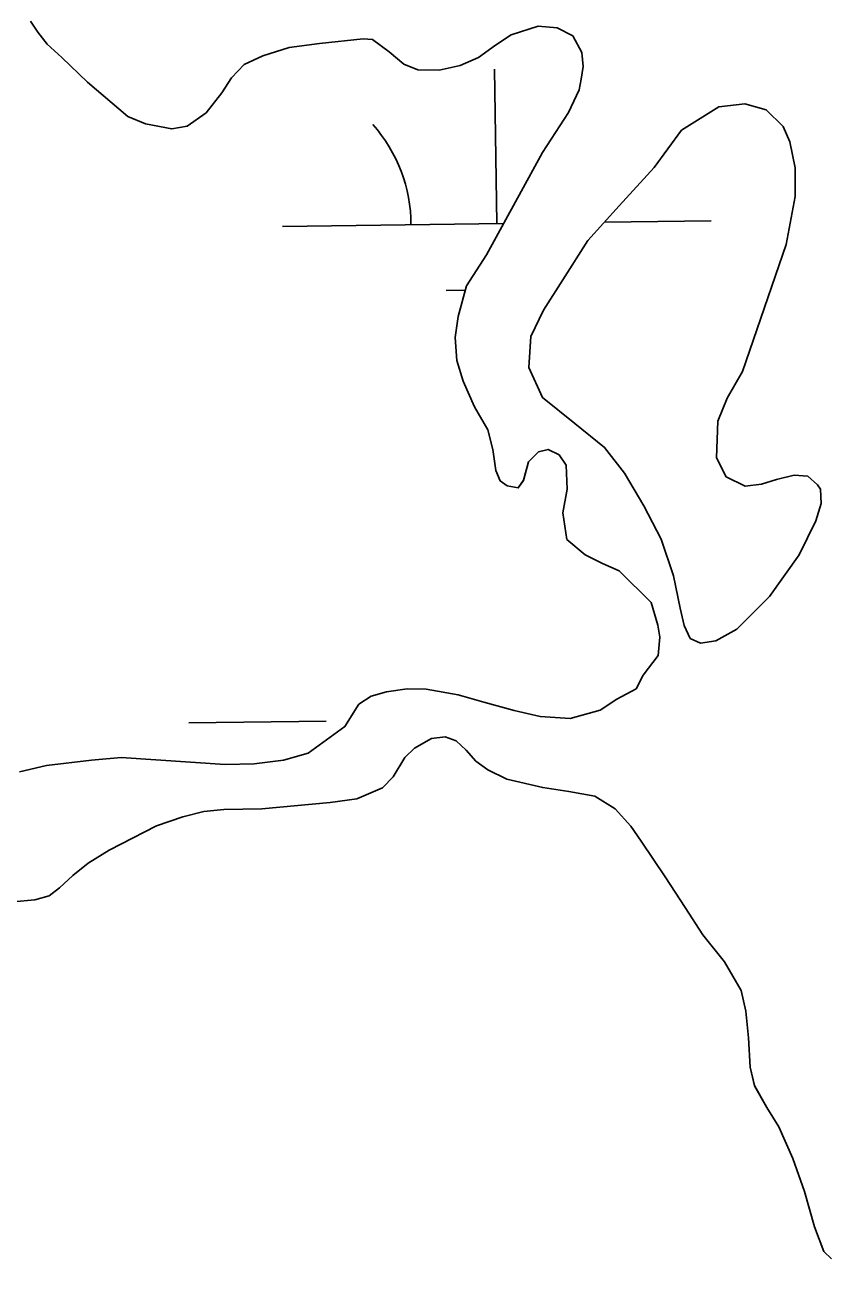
# Model space of a CAD drawing. Extents: x 3767014 to 3805179, y 361544 to 387384.
# Drawn here: x 3785118.5 to 3785304.8, y 367631.5 to 367923.7 of the extents above; entities that cross this region are included whole.
import ezdxf

# ---------------------------------------------------------------- set-up
doc = ezdxf.new("R2010")
doc.units = 0
for name, color, linetype in [('V-RIVR-EDGE', 7, 'Continuous'), ('V-TOPO-SHOR', 7, 'Continuous'), ('V-WETL-SWMP', 7, 'Continuous')]:
    doc.layers.add(name, color=color, linetype=linetype)

msp = doc.modelspace()

# ---------------------------------------------------------------- linework, layer by layer
at = {"layer": 'V-RIVR-EDGE'}
msp.add_spline([(3785266.865, 377529.211), (3785342.8, 377494.248), (3785391.258, 377467.439), (3785439.72, 377442.249), (3785475.246, 377418.707), (3785525.316, 377389.469), (3785575.383, 377359.422), (3785621.413, 377331.811), (3785722.351, 377269.288), (3785796.661, 377231.094), (3785852.385, 377199.415), (3785928.324, 377166.069), (3785964.678, 377149.804), (3786028.506, 377124.576), (3786060.018, 377113.175), (3786092.316, 377092.068), (3786117.34, 377073.405), (3786135.083, 377053.143), (3786154.458, 377039.347), (3786176.258, 377024.735), (3786206.946, 377006.867), (3786256.211, 376979.248), (3786328.098, 376942.677), (3786374.949, 376919.917), (3786491.265, 376862.208), (3786553.467, 376833.749), (3786619.713, 376805.279), (3786729.589, 376759.718), (3786796.656, 376736.099), (3786845.136, 376718.187), (3786867.767, 376712.469), (3787003.51, 376661.992), (3787089.16, 376631.048), (3787163.496, 376603.367), (3787230.559, 376578.13), (3787257.223, 376568.359), (3787300.044, 376551.27), (3787354.992, 376532.533), (3787409.127, 376512.181), (3787544.074, 376466.558), (3787612.756, 376442.126), (3787657.197, 376425.841), (3787730.724, 376398.162), (3787781.63, 376380.244), (3787834.96, 376361.511), (3787891.524, 376341.961), (3787940, 376322.432), (3787998.976, 376297.215), (3788050.697, 376281.721), (3788117.768, 376259.719), (3788176.757, 376240.164), (3788221.198, 376223.879), (3788259.981, 376209.226), (3788406.252, 376164.383), (3788541.215, 376125.23), (3788606.67, 376104.041), (3788679.39, 376077.173), (3788748.889, 376055.974), (3788871.693, 376005.528), (3788969.454, 375966.467), (3789047.013, 375933.926), (3789119.723, 375903.014), (3789155.253, 375881.09), (3789182.716, 375867.274), (3789214.225, 375854.256), (3789257.04, 375834.74), (3789281.286, 375828.21), (3789303.105, 375821.686), (3789328.955, 375809.491), (3789367.724, 375789.177), (3789414.577, 375767.225), (3789468.708, 375745.255), (3789509.105, 375728.981), (3789555.157, 375710.266), (3789585.849, 375694.015), (3789620.578, 375675.328), (3789681.97, 375646.062), (3789753.859, 375610.3), (3789792.633, 375591.603), (3789842.712, 375566.408), (3789897.64, 375539.584), (3789938.019, 375516.03), (3789968.727, 375506.25), (3790004.289, 375497.265), (3790030.972, 375494.773), (3790047.128, 375487.455), (3790077.007, 375469.589), (3790124.633, 375433.077), (3790192.442, 375382.768), (3790252.165, 375332.478), (3790290.91, 375302.459), (3790337.741, 375271.611), (3790406.357, 375220.491), (3790469.329, 375175.855), (3790570.248, 375106.054), (3790647.751, 375050.868), (3790691.367, 375028.115), (3790744.667, 374997.251), (3790806.838, 374955.852), (3790873.863, 374915.249), (3790932, 374877.903), (3791002.231, 374825.97), (3791052.265, 374782.175), (3791082.927, 374753.793), (3791131.331, 374705.149), (3791170.05, 374664.616), (3791192.631, 374638.681), (3791220.891, 374620.01), (3791288.67, 374557.569), (3791322.577, 374533.223), (3791362.944, 374504.817), (3791396.042, 374480.473), (3791434.785, 374449.645), (3791482.407, 374411.517), (3791534.052, 374365.291), (3791646.192, 374254.216), (3791707.514, 374196.644), (3791738.968, 374161.791), (3791773.65, 374123.694), (3791803.497, 374092.888), (3791829.321, 374070.18), (3791830.912, 374059.662), (3791837.316, 374032.958), (3791849.409, 374017.562), (3791884.123, 373992.405), (3791930.977, 373971.262), (3791954.393, 373955.838), (3791993.134, 373924.202), (3792026.979, 373874.785), (3792047.912, 373836.722), (3792063.186, 373799.482), (3792086.509, 373746.857), (3792112.249, 373690.181), (3792141.261, 373648.864), (3792158.993, 373624.558), (3792177.552, 373607.528), (3792214.702, 373586.409), (3792255.083, 373563.665), (3792301.119, 373538.48), (3792346.34, 373510.871), (3792382.671, 373485.71), (3792422.225, 373455.689), (3792479.537, 373411.875), (3792548.144, 373356.711), (3792619.168, 373298.307), (3792672.431, 373252.077), (3792709.534, 373212.357), (3792750.656, 373162.113), (3792839.385, 373068.08), (3792888.572, 373008.92), (3792945.027, 372945.699), (3792999.062, 372884.91), (3793053.898, 372820.884), (3793149.89, 372720.363), (3793208.761, 372653.092), (3793261.195, 372598.777), (3793315.232, 372538.796), (3793358.792, 372493.399), (3793409.592, 372432.618), (3793462.809, 372367.787), (3793498.283, 372323.219), (3793536.997, 372280.26), (3793578.124, 372232.443), (3793604.724, 372196.792), (3793668.438, 372125.466), (3793703.128, 372090.604), (3793760.41, 372034.66), (3793806.384, 371984.404), (3793839.438, 371942.268), (3793939.427, 371823.136), (3793981.333, 371763.186), (3794029.674, 371688.662), (3794050.609, 371651.408), (3794073.177, 371620.62), (3794178.796, 371488.535), (3794237.625, 371404.28), (3794268.243, 371358.106), (3794301.293, 371314.353), (3794332.724, 371269.794), (3794395.613, 371192), (3794429.476, 371149.862), (3794472.201, 371093.953), (3794523.788, 371024.274), (3794601.175, 370922.181), (3794640.679, 370871.942), (3794687.421, 370805.509), (3794733.389, 370752.828), (3794829.339, 370635.323), (3794895.463, 370557.521), (3794959.948, 370470.826), (3795013.158, 370403.569), (3795070.394, 370329.023), (3795159.854, 370203.448), (3795225.98, 370126.454), (3795296.13, 370041.363), (3795379.18, 369940.065), (3795459.001, 369841.201), (3795508.163, 369772.337), (3795554.103, 369708.333), (3795661.315, 369566.538), (3795715.338, 369500.897), (3795762.105, 369444.169), (3795798.366, 369390.703), (3795915.247, 369234.327), (3795963.601, 369165.465), (3796028.082, 369077.153), (3796043.387, 369052.853), (3796054.672, 369037.459), (3796077.242, 369007.48), (3796148.213, 368927.239), (3796183.677, 368878.627), (3796226.382, 368814.631), (3796275.531, 368740.105), (3796314.222, 368688.25), (3796353.714, 368633.158), (3796401.268, 368567.533), (3796456.873, 368487.33), (3796513.292, 368409.551), (3796545.533, 368365.8), (3796626.113, 368246.716), (3796670.449, 368188.377), (3796704.298, 368140.578), (3796751.041, 368074.145), (3796787.308, 368023.105), (3796838.907, 367958.278), (3796844.528, 367942.09), (3796845.295, 367925.104), (3796846.094, 367921.059), (3796852.559, 367919.425), (3796863.071, 367918.59), (3796875.166, 367904.003), (3796903.398, 367874.01), (3796931.629, 367844.017), (3796952.579, 367812.424), (3796982.392, 367767.87), (3797007.371, 367730.606), (3797037.194, 367690.095), (3797062.185, 367657.684), (3797075.869, 367631.77), (3797095.223, 367609.078), (3797126.665, 367569.372), (3797156.484, 367527.244), (3797212.099, 367451.085), (3797254.808, 367388.706), (3797302.183, 367327.228)], degree=3, dxfattribs=at)
at = {"layer": 'V-TOPO-SHOR'}
for points in [[(3785123.461, 367751.056), (3785133.975, 367752.285), (3785140.926, 367752.938), (3785165.154, 367751.312), (3785171.92, 367751.478), (3785178.769, 367752.326), (3785184.534, 367753.919), (3785193.089, 367760.129), (3785196.347, 367765.337), (3785199.202, 367767.246), (3785202.757, 367768.204), (3785207.578, 367768.905), (3785212.03, 367768.821), (3785219.512, 367767.555), (3785225.455, 367765.863), (3785232.566, 367763.909), (3785238.599, 367762.511), (3785245.577, 367762.007), (3785252.593, 367763.922), (3785256.495, 367766.533), (3785260.982, 367768.966), (3785262.647, 367772.101), (3785266.112, 367776.734), (3785266.491, 367781), (3785266.034, 367783.796), (3785264.451, 367789.077), (3785257.015, 367796.442), (3785253.101, 367798.183), (3785249.085, 367800.212), (3785244.835, 367803.784), (3785243.91, 367809.953), (3785244.934, 367815.492), (3785244.698, 367821.098), (3785242.994, 367823.476), (3785240.449, 367824.766), (3785238.237, 367824.227), (3785235.875, 367821.847), (3785234.724, 367817.563), (3785233.51, 367815.791), (3785230.884, 367816.305), (3785229.309, 367817.428), (3785228.283, 367819.822), (3785227.581, 367824.739), (3785226.403, 367829.353), (3785223.272, 367834.694), (3785220.607, 367840.724), (3785219.135, 367845.524), (3785218.809, 367850.839), (3785219.461, 367855.789), (3785221.414, 367862.9), (3785226.072, 367870.174), (3785239.125, 367894.007), (3785245.183, 367903.348), (3785247.664, 367908.633), (3785248.184, 367911.161), (3785248.593, 367914.075), (3785248.321, 367917.356), (3785246.191, 367921.272), (3785242.566, 367923.117), (3785238.106, 367923.49), (3785231.867, 367921.497), (3785228.152, 367919.084), (3785224.257, 367916.182), (3785219.95, 367914.333), (3785215.043, 367913.246), (3785210.107, 367913.317), (3785206.786, 367914.589), (3785203.425, 367917.505), (3785199.482, 367920.407), (3785197.35, 367920.549), (3785187.123, 367919.424), (3785180.084, 367918.476), (3785173.94, 367916.584), (3785169.539, 367914.54), (3785166.614, 367911.47), (3785164.382, 367907.931), (3785160.722, 367903.292), (3785156.251, 367900.183), (3785152.688, 367899.516), (3785146.562, 367900.718), (3785142.458, 367902.455), (3785133.068, 367910.448), (3785127.024, 367916.199), (3785123.657, 367919.31), (3785121.462, 367922.06), (3785119.754, 367924.63)], [(3785285.81, 367842.95), (3785295.945, 367872.544), (3785298.04, 367883.758), (3785298.071, 367890.48), (3785296.836, 367896.474), (3785295.265, 367900.091), (3785291.317, 367903.946), (3785286.34, 367905.404), (3785280.235, 367904.66), (3785271.574, 367899.211), (3785265.17, 367890.556), (3785256.992, 367881.561), (3785249.685, 367873.475), (3785243.883, 367864.341), (3785239.414, 367857.216), (3785236.404, 367851.115), (3785235.99, 367843.892), (3785239.128, 367836.855), (3785246.687, 367830.818), (3785253.642, 367825.259), (3785258.235, 367819.246), (3785262.772, 367811.652), (3785266.817, 367803.848), (3785269.696, 367795.324), (3785271.265, 367787.754), (3785272.156, 367783.726), (3785273.614, 367780.699), (3785276.012, 367779.573), (3785279.553, 367780.154), (3785284.427, 367782.843), (3785292.046, 367790.441), (3785299.017, 367800.198), (3785302.874, 367808.097), (3785304.156, 367812.181), (3785303.973, 367815.535), (3785303.259, 367816.506), (3785301.034, 367818.526), (3785297.868, 367818.745), (3785293.742, 367817.753), (3785290.213, 367816.676), (3785286.371, 367816.187), (3785281.97, 367818.351), (3785279.686, 367822.841), (3785280.069, 367831.346), (3785282.207, 367836.734), (3785285.81, 367842.95)], [(3785306.546, 367635.995), (3785304.762, 367637.693), (3785302.589, 367643.444), (3785300.256, 367651.708), (3785297.551, 367659.382), (3785294.272, 367666.748), (3785291.452, 367671.323), (3785288.617, 367676.38), (3785287.542, 367680.707), (3785287.18, 367687.568), (3785286.545, 367693.745), (3785285.457, 367698.556), (3785281.615, 367705.232), (3785276.524, 367711.589), (3785272.399, 367717.971), (3785267.773, 367725.112), (3785262.151, 367733.39), (3785259.743, 367736.911), (3785256.062, 367740.98), (3785251.348, 367743.864), (3785245.321, 367744.972), (3785239.203, 367745.885), (3785230.833, 367747.902), (3785226.428, 367750.02), (3785223.571, 367752.078), (3785221.38, 367754.636), (3785219.004, 367756.803), (3785216.464, 367757.706), (3785213.282, 367757.337), (3785209.274, 367755.111), (3785207.005, 367752.926), (3785204.312, 367748.408), (3785201.858, 367745.834), (3785195.827, 367743.266), (3785189.656, 367742.436), (3785173.729, 367740.978), (3785164.832, 367740.759), (3785160.2, 367740.353), (3785155.297, 367739.071), (3785149.157, 367736.984), (3785138.073, 367731.293), (3785133.213, 367728.27), (3785129.609, 367725.376), (3785126.488, 367722.493), (3785124.114, 367720.693), (3785120.749, 367719.74), (3785115.731, 367719.228)], [(3785117.208, 367749.549), (3785123.461, 367751.056)]]:
    msp.add_lwpolyline(points, dxfattribs=at)
at = {"layer": 'V-WETL-SWMP'}
for p, q in [((3785119.754, 367924.63), (3785121.462, 367922.06)), ((3785121.462, 367922.06), (3785123.658, 367919.309)), ((3785228.153, 367919.084), (3785231.867, 367921.497)), ((3785231.867, 367921.497), (3785238.106, 367923.49)), ((3785238.106, 367923.49), (3785242.566, 367923.116)), ((3785242.566, 367923.116), (3785246.191, 367921.271)), ((3785123.658, 367919.309), (3785127.025, 367916.199)), ((3785173.939, 367916.584), (3785180.084, 367918.477)), ((3785180.084, 367918.477), (3785187.123, 367919.425)), ((3785187.123, 367919.425), (3785197.351, 367920.548)), ((3785197.351, 367920.548), (3785199.483, 367920.407)), ((3785199.483, 367920.407), (3785203.424, 367917.505)), ((3785224.258, 367916.182), (3785228.153, 367919.084)), ((3785246.191, 367921.271), (3785248.32, 367917.356)), ((3785127.025, 367916.199), (3785133.068, 367910.447)), ((3785169.539, 367914.54), (3785173.939, 367916.584)), ((3785203.424, 367917.505), (3785206.786, 367914.589)), ((3785219.95, 367914.334), (3785224.258, 367916.182)), ((3785248.32, 367917.356), (3785248.594, 367914.074)), ((3785166.615, 367911.469), (3785169.539, 367914.54)), ((3785206.786, 367914.589), (3785210.107, 367913.317)), ((3785210.107, 367913.317), (3785215.043, 367913.245)), ((3785215.043, 367913.245), (3785219.95, 367914.334)), ((3785228.474, 367877.426), (3785227.974, 367913.422)), ((3785248.594, 367914.074), (3785248.183, 367911.161)), ((3785133.068, 367910.447), (3785142.457, 367902.455)), ((3785164.381, 367907.93), (3785166.615, 367911.469)), ((3785248.183, 367911.161), (3785247.664, 367908.633)), ((3785160.722, 367903.293), (3785164.381, 367907.93)), ((3785247.664, 367908.633), (3785245.183, 367903.347)), ((3785142.457, 367902.455), (3785146.563, 367900.718)), ((3785156.251, 367900.183), (3785160.722, 367903.293)), ((3785245.183, 367903.347), (3785239.125, 367894.006)), ((3785146.563, 367900.718), (3785152.688, 367899.515)), ((3785152.688, 367899.515), (3785156.251, 367900.183)), ((3785239.125, 367894.006), (3785226.072, 367870.174)), ((3785253.571, 367877.774), (3785278.469, 367878.12)), ((3785178.478, 367876.731), (3785230.056, 367877.448)), ((3785226.072, 367870.174), (3785221.414, 367862.899)), ((3785216.689, 367861.829), (3785221.137, 367861.891)), ((3785221.414, 367862.899), (3785219.461, 367855.788)), ((3785219.461, 367855.788), (3785218.809, 367850.838)), ((3785218.809, 367850.838), (3785219.134, 367845.525)), ((3785219.134, 367845.525), (3785220.607, 367840.724)), ((3785220.607, 367840.724), (3785223.271, 367834.694)), ((3785223.271, 367834.694), (3785226.403, 367829.354)), ((3785226.403, 367829.354), (3785227.581, 367824.739)), ((3785227.581, 367824.739), (3785228.283, 367819.822)), ((3785235.876, 367821.848), (3785238.236, 367824.228)), ((3785238.236, 367824.228), (3785240.448, 367824.766)), ((3785240.448, 367824.766), (3785242.995, 367823.475)), ((3785242.995, 367823.475), (3785244.699, 367821.098)), ((3785228.283, 367819.822), (3785229.309, 367817.428)), ((3785234.724, 367817.562), (3785235.876, 367821.848)), ((3785244.699, 367821.098), (3785244.934, 367815.492)), ((3785229.309, 367817.428), (3785230.885, 367816.306)), ((3785230.885, 367816.306), (3785233.51, 367815.791)), ((3785233.51, 367815.791), (3785234.724, 367817.562)), ((3785244.934, 367815.492), (3785243.91, 367809.952)), ((3785243.91, 367809.952), (3785244.836, 367803.783)), ((3785244.836, 367803.783), (3785249.084, 367800.212)), ((3785249.084, 367800.212), (3785253.101, 367798.182)), ((3785253.101, 367798.182), (3785257.014, 367796.441)), ((3785257.014, 367796.441), (3785264.452, 367789.078)), ((3785264.452, 367789.078), (3785266.034, 367783.796)), ((3785266.034, 367783.796), (3785266.49, 367781.001)), ((3785266.49, 367781.001), (3785266.112, 367776.735)), ((3785266.112, 367776.735), (3785262.646, 367772.102)), ((3785262.646, 367772.102), (3785260.982, 367768.965)), ((3785199.202, 367767.246), (3785196.346, 367765.337)), ((3785202.758, 367768.205), (3785199.202, 367767.246)), ((3785207.578, 367768.904), (3785202.758, 367768.205)), ((3785212.031, 367768.821), (3785207.578, 367768.904)), ((3785219.512, 367767.554), (3785212.031, 367768.821)), ((3785225.455, 367765.863), (3785219.512, 367767.554)), ((3785256.495, 367766.532), (3785252.593, 367763.921)), ((3785260.982, 367768.965), (3785256.495, 367766.532)), ((3785196.346, 367765.337), (3785193.089, 367760.129)), ((3785232.566, 367763.91), (3785225.455, 367765.863)), ((3785238.599, 367762.511), (3785232.566, 367763.91)), ((3785252.593, 367763.921), (3785245.577, 367762.006)), ((3785156.676, 367760.985), (3785188.673, 367761.43)), ((3785245.577, 367762.006), (3785238.599, 367762.511)), ((3785193.089, 367760.129), (3785184.535, 367753.919)), ((3785207.005, 367752.926), (3785209.273, 367755.111)), ((3785209.273, 367755.111), (3785213.282, 367757.338)), ((3785213.282, 367757.338), (3785216.465, 367757.707)), ((3785216.465, 367757.707), (3785219.003, 367756.802)), ((3785219.003, 367756.802), (3785221.379, 367754.636)), ((3785133.975, 367752.284), (3785123.46, 367751.056)), ((3785140.925, 367752.939), (3785133.975, 367752.284)), ((3785165.153, 367751.312), (3785140.925, 367752.939)), ((3785178.769, 367752.326), (3785171.921, 367751.479)), ((3785184.535, 367753.919), (3785178.769, 367752.326)), ((3785204.311, 367748.409), (3785207.005, 367752.926)), ((3785221.379, 367754.636), (3785223.57, 367752.078)), ((3785223.57, 367752.078), (3785226.427, 367750.02)), ((3785123.46, 367751.056), (3785117.208, 367749.548)), ((3785171.921, 367751.479), (3785165.153, 367751.312)), ((3785226.427, 367750.02), (3785230.833, 367747.903)), ((3785201.859, 367745.833), (3785204.311, 367748.409)), ((3785230.833, 367747.903), (3785239.203, 367745.885)), ((3785189.656, 367742.436), (3785195.827, 367743.266)), ((3785195.827, 367743.266), (3785201.859, 367745.833)), ((3785239.203, 367745.885), (3785245.321, 367744.972)), ((3785245.321, 367744.972), (3785251.347, 367743.863)), ((3785251.347, 367743.863), (3785256.062, 367740.98)), ((3785155.296, 367739.072), (3785160.199, 367740.354)), ((3785160.199, 367740.354), (3785164.833, 367740.759)), ((3785164.833, 367740.759), (3785173.728, 367740.978)), ((3785173.728, 367740.978), (3785189.656, 367742.436)), ((3785256.062, 367740.98), (3785259.742, 367736.911)), ((3785149.156, 367736.985), (3785155.296, 367739.072)), ((3785138.073, 367731.294), (3785149.156, 367736.985)), ((3785259.742, 367736.911), (3785262.151, 367733.39)), ((3785262.151, 367733.39), (3785267.773, 367725.112)), ((3785133.214, 367728.271), (3785138.073, 367731.294)), ((3785129.609, 367725.376), (3785133.214, 367728.271)), ((3785126.487, 367722.493), (3785129.609, 367725.376)), ((3785267.773, 367725.112), (3785272.4, 367717.97)), ((3785120.75, 367719.74), (3785124.113, 367720.693)), ((3785124.113, 367720.693), (3785126.487, 367722.493)), ((3785115.732, 367719.229), (3785120.75, 367719.74)), ((3785272.4, 367717.97), (3785276.525, 367711.59)), ((3785276.525, 367711.59), (3785281.616, 367705.233)), ((3785281.616, 367705.233), (3785285.457, 367698.556)), ((3785285.457, 367698.556), (3785286.544, 367693.745)), ((3785286.544, 367693.745), (3785287.18, 367687.569)), ((3785287.18, 367687.569), (3785287.543, 367680.708)), ((3785287.543, 367680.708), (3785288.617, 367676.381)), ((3785288.617, 367676.381), (3785291.451, 367671.324)), ((3785291.451, 367671.324), (3785294.273, 367666.749)), ((3785294.273, 367666.749), (3785297.551, 367659.381)), ((3785297.551, 367659.381), (3785300.256, 367651.707)), ((3785300.256, 367651.707), (3785302.588, 367643.445)), ((3785302.588, 367643.445), (3785304.762, 367637.693)), ((3785304.762, 367637.693), (3785306.546, 367635.996))]:
    msp.add_line(p, q, dxfattribs=at)
msp.add_lwpolyline([(3785285.809, 367842.949), (3785282.208, 367836.734), (3785280.069, 367831.346), (3785279.686, 367822.84), (3785281.97, 367818.351), (3785286.371, 367816.187), (3785290.212, 367816.677), (3785293.742, 367817.753), (3785297.868, 367818.744), (3785301.035, 367818.525), (3785303.258, 367816.506), (3785303.974, 367815.535), (3785304.155, 367812.18), (3785302.873, 367808.098), (3785299.017, 367800.197), (3785292.046, 367790.441), (3785284.428, 367782.843), (3785279.554, 367780.154), (3785276.012, 367779.573), (3785273.613, 367780.699), (3785272.155, 367783.726), (3785271.265, 367787.755), (3785269.695, 367795.324), (3785266.817, 367803.848), (3785262.771, 367811.652), (3785258.236, 367819.247), (3785253.641, 367825.259), (3785246.687, 367830.818), (3785239.128, 367836.856), (3785235.99, 367843.892), (3785236.404, 367851.115), (3785239.415, 367857.216), (3785243.883, 367864.341), (3785249.684, 367873.475), (3785256.993, 367881.56), (3785265.169, 367890.555), (3785271.575, 367899.21), (3785280.234, 367904.661), (3785286.341, 367905.404), (3785291.317, 367903.946), (3785295.266, 367900.092), (3785296.837, 367896.475), (3785298.072, 367890.479), (3785298.04, 367883.759), (3785295.946, 367872.543)], close=True, dxfattribs=at)
msp.add_arc((3785173.229, 367877.133), 35.246, 0.02404, 41.5677, dxfattribs=at)

doc.saveas('drawing.dxf')
